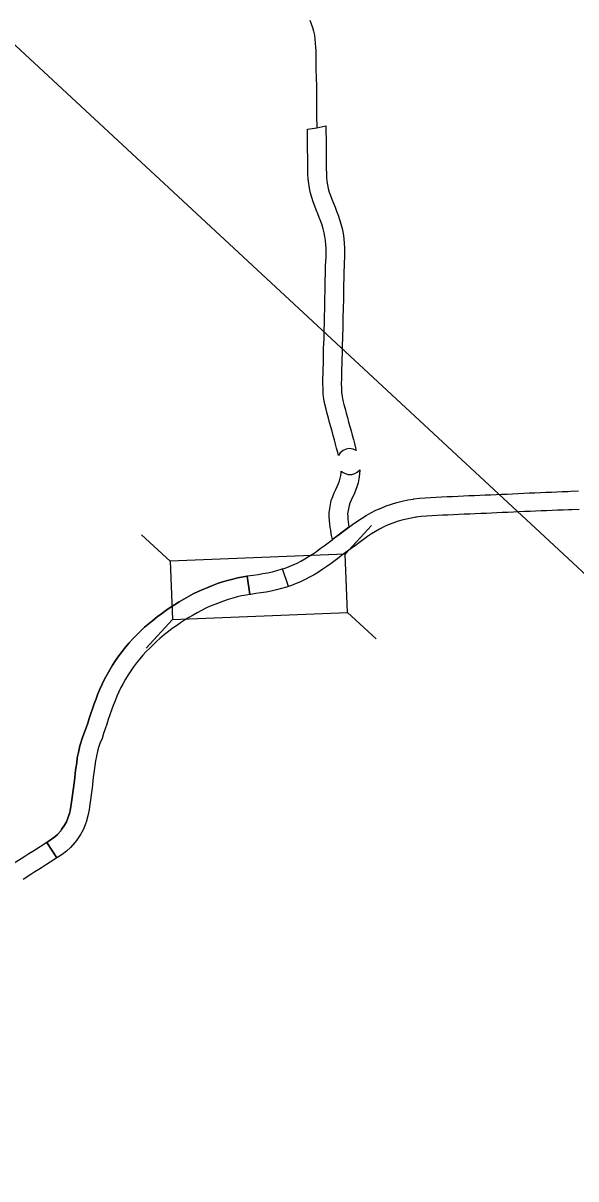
# Model space of a CAD drawing. Extents: x 77230 to 630905, y 790554 to 1662844.
# Drawn here: x 385737 to 393234, y 1497826 to 1513501 of the extents above; entities that cross this region are included whole.
import ezdxf

# ---------------------------------------------------------------- set-up
doc = ezdxf.new("R2010")
doc.units = 0
for name, color, linetype in [('Level 10', 7, 'Continuous'), ('Level 15', 7, 'Continuous'), ('Level 19', 7, 'Continuous'), ('Level 41', 7, 'Continuous')]:
    doc.layers.add(name, color=color, linetype=linetype)

msp = doc.modelspace()

# ---------------------------------------------------------------- linework, layer by layer
at = {"layer": 'Level 10'}
for points in [[(389625, 1513543), (389644, 1513493), (389661, 1513443), (389675, 1513391), (389687, 1513338), (389695, 1513284), (389700, 1513231), (389703, 1513177), (389705, 1513124), (389705, 1513070), (389706, 1513015), (389707, 1512960), (389707, 1512906), (389708, 1512848), (389711, 1512788), (389711, 1512733), (389714, 1512672), (389715, 1512614), (389715, 1512556), (389716, 1512496), (389714, 1512439), (389715, 1512379), (389716, 1512318), (389717, 1512257), (389718, 1512195), (389719, 1512134), (389719, 1512081)], [(389825, 1509545), (389827, 1509608), (389829, 1509670), (389830, 1509731), (389831, 1509791), (389832, 1509851), (389833, 1509911), (389833, 1509971), (389835, 1510030), (389836, 1510089), (389837, 1510149), (389840, 1510209), (389842, 1510268), (389845, 1510327), (389846, 1510385), (389846, 1510442), (389843, 1510499), (389839, 1510553), (389831, 1510606), (389820, 1510658), (389806, 1510710), (389791, 1510762), (389773, 1510813), (389754, 1510864), (389734, 1510916), (389713, 1510968), (389692, 1511021), (389671, 1511076), (389651, 1511135), (389633, 1511197), (389619, 1511262), (389610, 1511326), (389604, 1511391), (389600, 1511455), (389599, 1511518), (389598, 1511579), (389597, 1511640), (389597, 1511701), (389596, 1511763), (389595, 1511824), (389595, 1511886), (389595, 1511948), (389594, 1512009), (389594, 1512061), (389719, 1512081), (389844, 1512109)], [(389844, 1512109), (389844, 1512073), (389844, 1512011), (389845, 1511948), (389845, 1511888), (389845, 1511827), (389846, 1511765), (389847, 1511704), (389847, 1511643), (389848, 1511583), (389849, 1511523), (389850, 1511465), (389853, 1511410), (389858, 1511356), (389866, 1511306), (389876, 1511257), (389889, 1511210), (389906, 1511162), (389925, 1511112), (389946, 1511060), (389967, 1511007), (389988, 1510953), (390009, 1510897), (390029, 1510838), (390047, 1510778), (390064, 1510715), (390077, 1510649), (390087, 1510582), (390093, 1510514), (390095, 1510449), (390096, 1510383), (390094, 1510319), (390092, 1510258), (390090, 1510199), (390087, 1510141), (390086, 1510083), (390085, 1510024), (390083, 1509966), (390082, 1509907), (390082, 1509848), (390081, 1509787), (390080, 1509726), (390079, 1509664), (390077, 1509602), (390075, 1509538)], [(390255, 1507706), (390211, 1507725), (390161, 1507730), (390120, 1507723), (390076, 1507705), (390038, 1507673), (390014, 1507639), (390004, 1507678), (389989, 1507735), (389974, 1507792), (389959, 1507849), (389943, 1507907), (389927, 1507966), (389911, 1508025), (389894, 1508085), (389878, 1508145), (389862, 1508205), (389845, 1508267), (389829, 1508333), (389816, 1508402), (389808, 1508472), (389804, 1508542), (389802, 1508612), (389803, 1508681), (389804, 1508750), (389807, 1508818), (389809, 1508885), (389810, 1508953), (389812, 1509020), (389813, 1509088), (389815, 1509156), (389818, 1509222), (389820, 1509287), (389821, 1509352), (389823, 1509417), (389824, 1509481), (389825, 1509545)], [(390075, 1509538), (390073, 1509411), (390071, 1509346), (390070, 1509280), (390067, 1509214), (390065, 1509148), (390063, 1509082), (390062, 1509015), (390060, 1508947), (390059, 1508878), (390057, 1508810), (390054, 1508742), (390053, 1508677), (390052, 1508614), (390054, 1508553), (390057, 1508495), (390064, 1508439), (390074, 1508385), (390087, 1508329), (390103, 1508270), (390119, 1508210), (390136, 1508151), (390152, 1508091), (390168, 1508032), (390185, 1507973), (390201, 1507914), (390216, 1507855), (390231, 1507798), (390246, 1507742), (390255, 1507706)], [(390156, 1506663), (389931, 1506497), (389921, 1506552), (389915, 1506585), (389909, 1506623), (389903, 1506662), (389896, 1506706), (389891, 1506755), (389889, 1506804), (389887, 1506864), (389916, 1507025), (389937, 1507082), (389957, 1507131), (389978, 1507175), (389997, 1507217), (390014, 1507256), (390027, 1507292), (390038, 1507329), (390046, 1507366), (390050, 1507403), (390051, 1507424), (390078, 1507405), (390105, 1507391), (390147, 1507380), (390193, 1507381), (390235, 1507392), (390267, 1507411), (390302, 1507442)], [(390302, 1507442), (390300, 1507382), (390292, 1507323), (390280, 1507267), (390265, 1507214), (390245, 1507162), (390225, 1507115), (390205, 1507071), (390186, 1507030), (390170, 1506992), (390159, 1506961), (390138, 1506845), (390139, 1506813), (390141, 1506774), (390144, 1506737), (390150, 1506700), (390156, 1506663)]]:
    msp.add_lwpolyline(points, dxfattribs=at)
at = {"layer": 'Level 15'}
for p, q in [((391030, 1507047), (391036, 1507048)), ((391064, 1506800), (391069, 1506800)), ((386360, 1502763), (386363, 1502773)), ((386363, 1502773), (386360, 1502763)), ((386602, 1502702), (386600, 1502693)), ((386602, 1502702), (386600, 1502693))]:
    msp.add_line(p, q, dxfattribs=at)
for points in [[(391036, 1507048), (391111, 1507057), (391188, 1507063), (391263, 1507067), (391338, 1507072), (391412, 1507076), (391487, 1507080), (391561, 1507083), (391636, 1507086), (391710, 1507089), (391784, 1507093), (391859, 1507096), (391932, 1507099), (392005, 1507102), (392078, 1507105), (392151, 1507109), (392225, 1507112), (392300, 1507115), (392376, 1507119), (392451, 1507122), (392527, 1507125), (392602, 1507129), (392677, 1507132), (392752, 1507136), (392827, 1507138), (392901, 1507141), (392976, 1507144), (393050, 1507147), (393123, 1507150), (393167, 1507152), (393268, 1507157)], [(389962, 1506520), (390039, 1506577), (390094, 1506618), (390149, 1506659), (390205, 1506700), (390263, 1506742), (390325, 1506783), (390389, 1506823), (390455, 1506860), (390522, 1506894), (390591, 1506925), (390661, 1506953), (390732, 1506978), (390804, 1507001), (390879, 1507020), (390956, 1507035), (391030, 1507047)], [(393280, 1506907), (393178, 1506902), (393134, 1506900), (393060, 1506898), (392986, 1506895), (392911, 1506891), (392836, 1506889), (392762, 1506886), (392688, 1506882), (392613, 1506879), (392538, 1506876), (392462, 1506872), (392386, 1506869), (392311, 1506866), (392236, 1506862), (392162, 1506859), (392089, 1506856), (392016, 1506852), (391943, 1506849), (391869, 1506846), (391795, 1506843), (391720, 1506840), (391646, 1506836), (391572, 1506834), (391499, 1506830), (391426, 1506826), (391352, 1506822), (391279, 1506818), (391206, 1506813), (391135, 1506808), (391064, 1506800)], [(391069, 1506800), (391000, 1506789), (390935, 1506776), (390872, 1506760), (390810, 1506741), (390749, 1506719), (390690, 1506695), (390630, 1506668), (390572, 1506639), (390515, 1506607), (390461, 1506574), (390407, 1506537), (390352, 1506498), (390297, 1506457), (390243, 1506417), (390188, 1506376), (390057, 1506279)], [(389255, 1506099), (389289, 1506110), (389344, 1506132), (389399, 1506155), (389452, 1506179), (389504, 1506206), (389556, 1506236), (389609, 1506267), (389662, 1506301), (389714, 1506337), (389766, 1506375), (389819, 1506414), (389873, 1506454), (389928, 1506495), (389962, 1506520)], [(390057, 1506279), (390022, 1506254), (389968, 1506213), (389913, 1506173), (389858, 1506133), (389801, 1506094), (389742, 1506055), (389683, 1506020), (389623, 1505986), (389561, 1505954), (389499, 1505926), (389438, 1505900), (389375, 1505875), (389337, 1505862), (389255, 1506099)], [(389255, 1506099), (389232, 1506091), (389174, 1506073), (389113, 1506057), (389052, 1506043), (388989, 1506032), (388923, 1506021), (388857, 1506011), (388774, 1505999)], [(388812, 1505752), (388774, 1505999), (388722, 1505991), (388651, 1505978), (388579, 1505962), (388509, 1505943), (388441, 1505922), (388374, 1505900), (388306, 1505875), (388240, 1505849), (388174, 1505821), (388109, 1505791), (388043, 1505759), (387978, 1505724), (387915, 1505688), (387853, 1505651), (387792, 1505614), (387731, 1505574), (387671, 1505533), (387612, 1505491), (387554, 1505447), (387496, 1505401), (387430, 1505345), (387385, 1505307), (387329, 1505256), (387278, 1505203), (387226, 1505153), (387174, 1505096), (387125, 1505038), (387078, 1504979), (387033, 1504919), (386990, 1504857), (386949, 1504794), (386911, 1504730), (386875, 1504667), (386841, 1504603), (386809, 1504536), (386779, 1504470), (386751, 1504403), (386726, 1504335), (386701, 1504268), (386678, 1504202), (386655, 1504136), (386634, 1504071), (386614, 1504009), (386592, 1503946), (386547, 1503825), (386506, 1503700), (386487, 1503611), (386471, 1503535), (386463, 1503467), (386451, 1503398), (386444, 1503329), (386436, 1503265), (386427, 1503198), (386419, 1503131), (386411, 1503066), (386402, 1503001), (386394, 1502937), (386385, 1502876), (386374, 1502820), (386360, 1502763)], [(386360, 1502763), (386374, 1502820), (386385, 1502876), (386394, 1502937), (386402, 1503001), (386411, 1503066), (386419, 1503131), (386427, 1503198), (386436, 1503265), (386444, 1503329), (386451, 1503398), (386463, 1503467), (386471, 1503535), (386487, 1503611), (386506, 1503700), (386547, 1503825), (386592, 1503946), (386614, 1504009), (386634, 1504071), (386655, 1504136), (386678, 1504202), (386701, 1504268), (386726, 1504335), (386751, 1504403), (386779, 1504470), (386809, 1504536), (386841, 1504603), (386875, 1504667), (386911, 1504730), (386949, 1504794), (386990, 1504857), (387033, 1504919), (387078, 1504979), (387125, 1505038), (387174, 1505096), (387226, 1505153), (387278, 1505203), (387329, 1505256), (387385, 1505307), (387430, 1505345), (387496, 1505401), (387554, 1505447), (387612, 1505491), (387671, 1505533), (387731, 1505574), (387792, 1505614), (387853, 1505651), (387915, 1505688), (387978, 1505724), (388043, 1505759), (388109, 1505791), (388174, 1505821), (388240, 1505849), (388306, 1505875), (388374, 1505900), (388441, 1505922), (388509, 1505943), (388579, 1505962), (388651, 1505978), (388722, 1505991), (388774, 1505999), (388812, 1505752)], [(388812, 1505752), (388762, 1505744), (388700, 1505733), (388640, 1505720), (388579, 1505703), (388517, 1505684), (388456, 1505663), (388395, 1505641), (388335, 1505618), (388275, 1505592), (388215, 1505565), (388157, 1505536), (388099, 1505505), (388041, 1505472), (387983, 1505438), (387926, 1505402), (387870, 1505366), (387815, 1505329), (387760, 1505289), (387707, 1505249), (387655, 1505208), (387593, 1505156), (387551, 1505119), (387503, 1505076), (387455, 1505026), (387406, 1504979), (387362, 1504931), (387318, 1504879), (387276, 1504827), (387236, 1504773), (387198, 1504718), (387161, 1504661), (387127, 1504604), (387094, 1504546), (387064, 1504489), (387036, 1504431), (387009, 1504371), (386984, 1504310), (386960, 1504248), (386936, 1504184), (386914, 1504120), (386892, 1504057), (386872, 1503994), (386851, 1503929), (386829, 1503865), (386807, 1503799), (386779, 1503731), (386757, 1503677), (386751, 1503647), (386731, 1503559), (386718, 1503495), (386710, 1503430), (386699, 1503365), (386693, 1503301), (386684, 1503233), (386676, 1503167), (386667, 1503100), (386659, 1503034), (386650, 1502968), (386641, 1502902), (386632, 1502836), (386619, 1502767), (386602, 1502702)], [(388812, 1505752), (388762, 1505744), (388700, 1505733), (388640, 1505720), (388579, 1505703), (388517, 1505684), (388456, 1505663), (388395, 1505641), (388335, 1505618), (388275, 1505592), (388215, 1505565), (388157, 1505536), (388099, 1505505), (388041, 1505472), (387983, 1505438), (387926, 1505402), (387870, 1505366), (387815, 1505329), (387760, 1505289), (387707, 1505249), (387655, 1505208), (387593, 1505156), (387551, 1505119), (387503, 1505076), (387455, 1505026), (387406, 1504979), (387362, 1504931), (387318, 1504879), (387276, 1504827), (387236, 1504773), (387198, 1504718), (387161, 1504661), (387127, 1504604), (387094, 1504546), (387064, 1504489), (387036, 1504431), (387009, 1504371), (386984, 1504310), (386960, 1504248), (386936, 1504184), (386914, 1504120), (386892, 1504057), (386872, 1503994), (386851, 1503929), (386829, 1503865), (386807, 1503799), (386779, 1503731), (386757, 1503677), (386751, 1503647), (386731, 1503559), (386718, 1503495), (386710, 1503430), (386699, 1503365), (386693, 1503301), (386684, 1503233), (386676, 1503167), (386667, 1503100), (386659, 1503034), (386650, 1502968), (386641, 1502902), (386632, 1502836), (386619, 1502767), (386602, 1502702)], [(389337, 1505862), (389309, 1505852), (389242, 1505832), (389173, 1505814), (389102, 1505798), (389031, 1505785), (388962, 1505774), (388894, 1505764), (388827, 1505754), (388812, 1505752)], [(386363, 1502773), (386344, 1502718), (386324, 1502670), (386300, 1502624), (386259, 1502563), (386246, 1502547), (386203, 1502498), (386165, 1502464), (386121, 1502432), (386057, 1502389), (386193, 1502180)], [(386193, 1502180), (386057, 1502389), (386121, 1502432), (386165, 1502464), (386203, 1502498), (386246, 1502547), (386259, 1502563), (386300, 1502624), (386324, 1502670), (386344, 1502718), (386363, 1502773)], [(386600, 1502693), (386578, 1502629), (386550, 1502562), (386515, 1502497), (386462, 1502417), (386439, 1502387), (386380, 1502321), (386323, 1502270), (386265, 1502227), (386193, 1502180)], [(386600, 1502693), (386578, 1502629), (386550, 1502562), (386515, 1502497), (386462, 1502417), (386439, 1502387), (386380, 1502321), (386323, 1502270), (386265, 1502227), (386193, 1502180)], [(386057, 1502389), (385969, 1502332), (385918, 1502299), (385867, 1502266), (385814, 1502233), (385762, 1502199), (385709, 1502166), (385603, 1502099)], [(386193, 1502180), (386105, 1502122), (386053, 1502089), (386001, 1502055), (385949, 1502022), (385896, 1501989), (385843, 1501955), (385737, 1501887)]]:
    msp.add_lwpolyline(points, dxfattribs=at)
at = {"layer": 'Level 19'}
for p, q in [((390106, 1506298), (390464, 1506686)), ((387732, 1506205), (387344, 1506563)), ((390137, 1505507), (390525, 1505149)), ((387763, 1505413), (387405, 1505025))]:
    msp.add_line(p, q, dxfattribs=at)
msp.add_lwpolyline([(387763, 1505413), (390137, 1505507), (390106, 1506298), (387732, 1506205)], close=True, dxfattribs=at)
at = {"layer": 'Level 41'}
msp.add_lwpolyline([(402194, 1497826), (353653, 1542880), (353653, 1542880)], dxfattribs=at)

doc.saveas('drawing.dxf')
